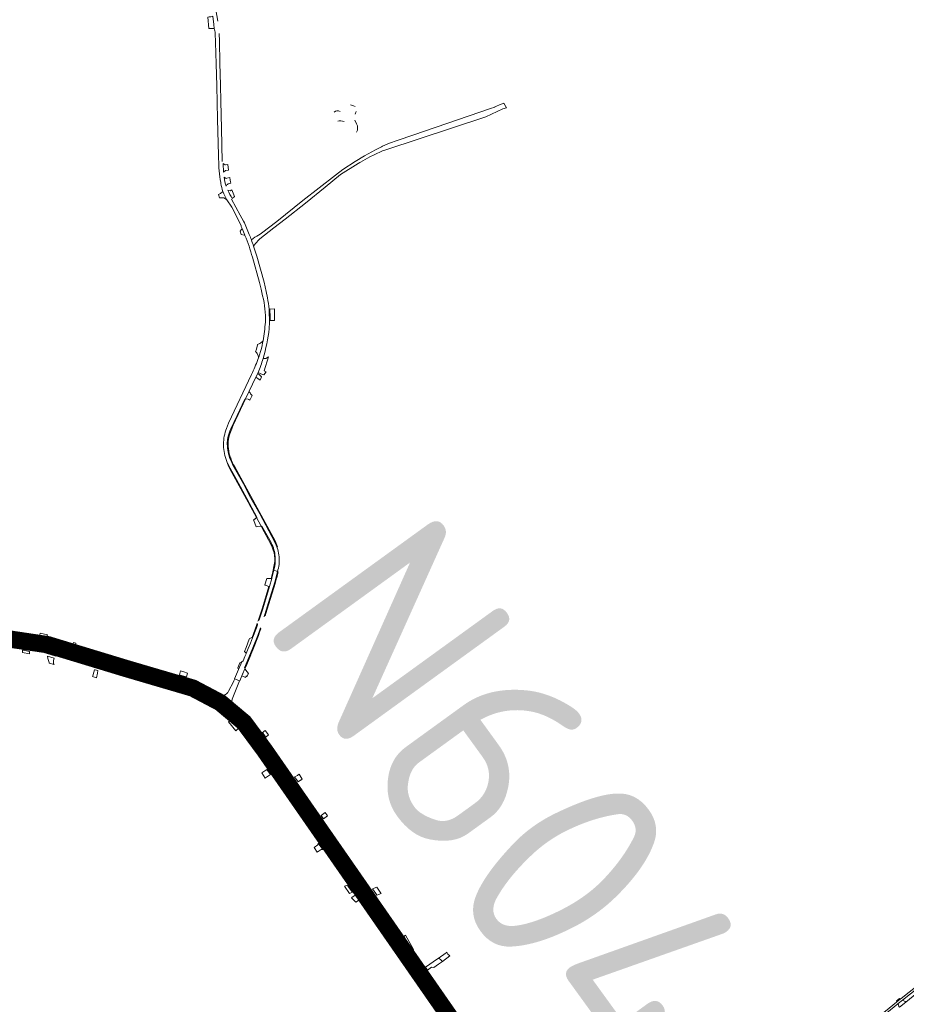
# Model space of a CAD drawing. Header units: metres. Extents: x 166325 to 190320, y 381923 to 404576.
# Tile 747 of 1056: x 176828 to 177597, y 394860 to 395714. Entities that reach past the tile are written whole.
import ezdxf

# ---------------------------------------------------------------- set-up
doc = ezdxf.new("R2010")
doc.units = ezdxf.units.M
for name, color, linetype, lineweight in [('B-WE-OG-WATER_MEER-GV', 8, 'Continuous', 18), ('B-WE-VH-VERHARDING_ASFALT-GV', 8, 'Continuous', 18), ('B-WE-VH-VERHARDING_BETON-GV', 8, 'Continuous', 18), ('B-WE-VH-VERHARDING_BETONSTRAATSTEEN-GV', 8, 'Continuous', 18), ('B-WE-VH-VERHARDING_FUNDERING_ZAND-GV', 8, 'Continuous', 18), ('B-WE-VH-VERHARDING_GESLOTEN-GV', 8, 'Continuous', 18), ('B-WE-VH-VERHARDING_HALFVERHARDING-GV', 8, 'Continuous', 18), ('B-WE-VH-VERHARDING_N-WEG', 8, 'Continuous', 18), ('B-WE-VH-VERHARDING_STRAATBAKSTEEN-GV', 8, 'Continuous', 18), ('X-XX-AL-TEKENBLAD-T50', 4, 'Continuous', 50)]:
    doc.layers.add(name, color=color, linetype=linetype, lineweight=lineweight)
doc.styles.add('NLCS-ISO-M500-T50', font='NLCS-ISO.ttf', dxfattribs={"height": 2.5})

msp = doc.modelspace()

# ---------------------------------------------------------------- linework, layer by layer
at = {"layer": 'B-WE-OG-WATER_MEER-GV', "flags": 128}
for points in [[(177119.165, 395638.645), (177117.745, 395639.369), (177115.356, 395640.163)], [(177119.25, 395632.115), (177120.285, 395634.261)], [(177120.435, 395623.75), (177118.962, 395626.778)]]:
    msp.add_lwpolyline(points, dxfattribs=at)
at = {"layer": 'B-WE-OG-WATER_MEER-GV'}
for points in [[(177106.154, 395634.371, 0.3657303), (177101.134, 395633.725)], [(177104.146, 395625.959, -0.1399891), (177109.632, 395625.713)], [(177120.483, 395616.373, 0.2754505), (177120.435, 395623.75)]]:
    msp.add_lwpolyline(points, format="xyb", dxfattribs=at)
at = {"layer": 'B-WE-VH-VERHARDING_ASFALT-GV', "flags": 128}
for points in [[(177000.115, 395712.67), (176997.562, 395727.42), (176997.416, 395728.266)], [(176995.746, 395716.97), (176996.62, 395709.88), (176997.014, 395706.241), (176997.338, 395705.251), (176997.586, 395704.239), (176997.755, 395703.211), (176997.844, 395702.173), (176998.246, 395694.22), (176998.724, 395675.79), (176999.236, 395656.478), (176999.943, 395627.706), (177000.68, 395596.281), (177001.043, 395587.649), (177001.112, 395585.458), (177001.267, 395582.896), (177001.502, 395580.339), (177001.816, 395577.791), (177002.21, 395575.254), (177002.682, 395572.73), (177002.787, 395571.998), (177003.103, 395570.186), (177003.498, 395568.389), (177003.971, 395566.611), (177004.52, 395564.856)], [(177003.992, 395590.942), (177003.254, 395619.75), (177002.724, 395643.278), (177002.379, 395657.136), (177001.941, 395676.194), (177001.499, 395695.404), (177001.258, 395701.954)], [(177008.092, 395557.755), (177012.245, 395551.335), (177016.72, 395543.018), (177020.333, 395535.055), (177020.48, 395534.731), (177021.251, 395532.859), (177023.611, 395527.125), (177023.72, 395526.86)], [(177022.466, 395539.115), (177019.617, 395544.437), (177012.131, 395558.419)], [(177043.167, 395472.789), (177042.001, 395478.316), (177040.255, 395486.168), (177033.863, 395508.835), (177031.205, 395517.412)], [(177030.169, 395507.926), (177036.35, 395485.91), (177037.759, 395480.151), (177039.03, 395474.361)], [(177039.374, 395435.403), (177039.042, 395433.751), (177038.502, 395431.292), (177037.911, 395428.844), (177037.182, 395426.081), (177036.352, 395423.347), (177035.627, 395421.213), (177035.401, 395420.606), (177034.841, 395419.101)], [(177007.647, 395359.415), (177007.138, 395357.978), (177006.614, 395356.274), (177006.166, 395354.548), (177005.796, 395352.804), (177005.505, 395351.044), (177005.293, 395349.274), (177005.161, 395347.496), (177005.108, 395345.714), (177005.118, 395344.787), (177005.198, 395342.986), (177005.357, 395341.189), (177005.596, 395339.402), (177005.914, 395337.626), (177006.31, 395335.867), (177006.784, 395334.127), (177007.335, 395332.41), (177007.961, 395330.719), (177008.661, 395329.057), (177009.435, 395327.428), (177016.307, 395315.053), (177025.22, 395298.738), (177034.108, 395282.453), (177033.695, 395282.085), (177037.768, 395274.628), (177038.323, 395274.731), (177046.319, 395260.412), (177046.384, 395260.288), (177047.117, 395258.794), (177047.777, 395257.266), (177048.364, 395255.709), (177048.874, 395254.125), (177049.309, 395252.518), (177049.5, 395251.54), (177049.746, 395249.948), (177049.913, 395248.346), (177050, 395246.737), (177050.007, 395245.127), (177049.934, 395243.518), (177049.782, 395241.914), (177049.55, 395240.32), (177049.239, 395238.74), (177048.671, 395236.362), (177051.868, 395235.242), (177052.326, 395236.741), (177052.706, 395238.261), (177053.008, 395239.799), (177053.232, 395241.35), (177053.376, 395242.911), (177053.44, 395244.477), (177053.424, 395246.044), (177053.329, 395247.608), (177053.282, 395248.102), (177053.128, 395249.679), (177052.895, 395251.246), (177052.584, 395252.8), (177052.194, 395254.335), (177051.727, 395255.849), (177051.404, 395256.764), (177049.962, 395260.188), (177044.345, 395270.715), (177036.567, 395285.249), (177028.928, 395298.882), (177022.295, 395311.286), (177014.467, 395325.407), (177013.302, 395327.622), (177012.209, 395329.873), (177011.188, 395332.158), (177010.402, 395334.065), (177009.891, 395335.688), (177009.456, 395337.333), (177009.1, 395338.997), (177008.821, 395340.676), (177008.622, 395342.366), (177008.575, 395342.911), (177008.424, 395344.308), (177008.353, 395345.712), (177008.361, 395347.117), (177008.45, 395348.52), (177008.618, 395349.915), (177008.865, 395351.299), (177009.191, 395352.666), (177009.214, 395352.75), (177009.697, 395354.496), (177010.256, 395356.22), (177010.891, 395357.917), (177011.169, 395358.595), (177016.826, 395370.674), (177023.572, 395384.735), (177024.274, 395384.953), (177027.14, 395391.049), (177027.438, 395391.683), (177033.151, 395403.838), (177034.75, 395407.129), (177035.125, 395407.921)], [(177029.412, 395406.312), (177009.51, 395364.11), (177007.647, 395359.415)], [(176970.011, 395139.499), (176968.853, 395139.847), (176963.573, 395141.431), (176853.362, 395172.974), (176853.168, 395173.026), (176847.226, 395174.617), (176842.35, 395175.801), (176840.983, 395176.133), (176834.706, 395177.502), (176822.551, 395179.783), (176821.921, 395179.879), (176814.786, 395180.963), (176813.8, 395175.02), (176814.892, 395174.883), (176820.385, 395174.083), (176826.599, 395173.034), (176829.909, 395172.412)], [(176829.909, 395172.412), (176833.986, 395171.586), (176838.049, 395170.694), (176840.313, 395170.16), (176841.801, 395169.809), (176845.882, 395168.783), (176856.312, 395165.871), (176863.033, 395163.943), (176892.866, 395155.387), (176899.151, 395153.584), (176907.583, 395151.166), (176914.957, 395149.051), (176968.193, 395133.782)], [(176996.876, 395120.766), (177000.086, 395125.947), (177000.003, 395126.005), (176998.067, 395127.215)], [(177023.926, 395106.621), (177020.636, 395109.739), (177019.763, 395110.567), (177019.365, 395110.944), (177014.705, 395115.16), (177013.221, 395116.373), (177000.086, 395125.947), (176996.876, 395120.766), (176997.722, 395120.224)], [(177061.272, 395055.972), (177040.575, 395085.792), (177035.998, 395092.369), (177034.38, 395094.568)], [(177033.91, 395084.888), (177045.792, 395067.824), (177050.405, 395061.198), (177090.815, 395003.161), (177095.71, 394996.132), (177107.806, 394978.759), (177110.04, 394975.55), (177115.388, 394967.87), (177115.814, 394967.258), (177118.445, 394963.48), (177123.254, 394966.67), (177109.725, 394986.162), (177105.315, 394992.516), (177088.51, 395016.728), (177086.359, 395019.827), (177084.904, 395021.923), (177067.023, 395047.686), (177061.272, 395055.972)], [(177606.956, 394875.925), (177593.067, 394865), (177592.083, 394864.203), (177589.534, 394862.137), (177589.016, 394861.717), (177571.645, 394847.634)], [(177572.664, 394846.096), (177590.167, 394860.206), (177590.522, 394860.495), (177594.118, 394863.421), (177594.269, 394863.544), (177608.087, 394874.477)], [(177611.635, 394873.568), (177596.975, 394861.801), (177591.432, 394857.352)]]:
    msp.add_lwpolyline(points, dxfattribs=at)
at = {"layer": 'B-WE-VH-VERHARDING_ASFALT-GV'}
for points in [[(177004.52, 395564.856, 0.0323504), (177008.092, 395557.755)], [(177027.452, 395527.763, 0.0275154), (177022.466, 395539.115)], [(177023.72, 395526.86, -0.0322682), (177030.169, 395507.926)], [(177029.253, 395523.113, 0.0088259), (177027.452, 395527.763)], [(177031.205, 395517.412, 0.010863), (177029.253, 395523.113)], [(177039.03, 395474.361, -0.0765315), (177041.371, 395451.534)], [(177044.58, 395462.884, 0.0366371), (177043.167, 395472.789)], [(177044.911, 395453.016, 0.0187468), (177044.58, 395462.884)], [(177041.371, 395451.534, -0.0340265), (177039.374, 395435.403)], [(177044.695, 395445.973, 0.0133471), (177044.911, 395453.016)], [(177039.418, 395420.022, 0.040494), (177044.695, 395445.973)], [(177034.841, 395419.101, -0.0175788), (177029.412, 395406.312)], [(177035.125, 395407.921, 0.0276877), (177039.418, 395420.022)], [(176968.193, 395133.782, -0.0283662), (176981.77, 395128.753)], [(176993.234, 395129.872, 0.0498117), (176970.011, 395139.499)], [(176981.77, 395128.753, -0.028954), (176992.965, 395123.133)], [(176998.067, 395127.215, 0.0195493), (176993.234, 395129.872)], [(176997.722, 395120.224, -0.0365177), (177012.39, 395109.312)], [(177012.39, 395109.312, -0.0228894), (177020.735, 395101.405)], [(177034.38, 395094.568, 0.0343451), (177023.926, 395106.621)], [(177020.735, 395101.405, -0.0410911), (177033.91, 395084.888)]]:
    msp.add_lwpolyline(points, format="xyb", dxfattribs=at)
at = {"layer": 'B-WE-VH-VERHARDING_ASFALT-GV', "flags": 128}
for points in [[(177048.671, 395236.362), (177047.042, 395229.53), (177046.978, 395229.302), (177044.996, 395222.195), (177039.095, 395202.936), (177033.568, 395186.544), (177030.47, 395178.292), (177030.286, 395177.801), (177028.49, 395173.131), (177026.62, 395168.489), (177024.829, 395164.243), (177024.676, 395163.879), (177023.678, 395161.588), (177022.029, 395157.927), (177021.017, 395156.865), (177018.089, 395150.178), (177014.63, 395142.28), (177015.01, 395142.09), (177018.84, 395140.5), (177019.2, 395140.32), (177021.008, 395144.642), (177021.669, 395146.222), (177021.736, 395146.382), (177021.862, 395146.683), (177023.427, 395150.423), (177023.639, 395150.931), (177023.853, 395151.443), (177023.186, 395151.813), (177030.62, 395169.153), (177034.774, 395179.89), (177038.806, 395191.415), (177044.219, 395208.393), (177049.487, 395226.162), (177051.868, 395235.242)], [(177118.445, 394963.48), (177121.506, 394959.078), (177122.905, 394957.065), (177125.83, 394952.856), (177133.816, 394941.364), (177138.568, 394944.735), (177133.353, 394952.178), (177132.857, 394952.886), (177128.887, 394958.554), (177127.605, 394960.401), (177123.254, 394966.67)]]:
    msp.add_lwpolyline(points, close=True, dxfattribs=at)
at = {"layer": 'B-WE-VH-VERHARDING_BETON-GV', "flags": 128}
msp.add_lwpolyline([(177046.978, 395229.302), (177046.414, 395229.286), (177043.565, 395229.282), (177042.533, 395229.281), (177041.032, 395223.667), (177041.329, 395223.521), (177042.073, 395223.254), (177044.425, 395222.412), (177044.996, 395222.195)], close=True, dxfattribs=at)
for points in [[(177201.315, 394901.762), (177199.64, 394903.467), (177198.778, 394904.967), (177198.313, 394904.593), (177191.275, 394899.514)], [(177195.047, 394897.031), (177201.315, 394901.762)]]:
    msp.add_lwpolyline(points, dxfattribs=at)
at = {"layer": 'B-WE-VH-VERHARDING_BETONSTRAATSTEEN-GV', "flags": 128}
for points in [[(176996.62, 395709.88), (176995.746, 395716.97), (176995.404, 395716.881), (176993.956, 395716.619), (176992.653, 395716.382), (176991.57, 395716.186), (176992.449, 395706.311), (176993.257, 395706.374), (176993.814, 395706.417), (176997.014, 395706.241)], [(177009.451, 395583.444), (177008.889, 395588.31), (177006.827, 395588.177), (177006.384, 395588.149), (177004.723, 395589.378), (177005.186, 395581.772), (177006.843, 395583.276), (177007.167, 395583.297)], [(177021.251, 395532.859), (177019.436, 395530.675), (177020.284, 395527.566), (177022.986, 395527.208), (177023.611, 395527.125)], [(177037.911, 395428.844), (177038.502, 395431.292), (177039.042, 395433.751), (177039.374, 395435.403), (177038.789, 395434.761), (177038.147, 395434.177), (177037.454, 395433.653), (177036.717, 395433.196), (177035.901, 395432.791), (177035.09, 395432.481), (177034.632, 395432.342), (177034.497, 395431.779), (177033.346, 395427.228), (177032.923, 395426.136), (177033.113, 395425.936), (177033.649, 395425.296), (177034.156, 395424.549), (177034.555, 395423.815), (177034.881, 395423.047), (177035.132, 395422.251), (177035.306, 395421.434), (177035.401, 395420.606), (177035.627, 395421.213), (177036.352, 395423.347), (177037.182, 395426.081)], [(177038.125, 395404.245), (177036.295, 395405.809), (177034.75, 395407.129), (177033.151, 395403.838), (177034.934, 395402.628), (177036.764, 395401.386)], [(177029.65, 395387.262), (177029.997, 395387.964), (177029.613, 395388.301), (177029.045, 395388.888), (177028.542, 395389.524), (177028.103, 395390.206), (177027.734, 395390.928), (177027.438, 395391.683), (177027.14, 395391.049), (177024.274, 395384.953), (177026.378, 395384.846), (177027.117, 395384.371), (177027.944, 395383.838), (177028.011, 395383.809)], [(177033.695, 395282.085), (177032.231, 395280.828), (177031.938, 395280.577), (177031.609, 395280.294), (177031.139, 395279.891), (177031.287, 395279.445), (177033.447, 395274.052), (177034.82, 395274.235), (177037.768, 395274.628)], [(177028.49, 395173.131), (177030.286, 395177.801), (177030.47, 395178.292), (177029.873, 395178.105), (177027.727, 395177.315), (177027.459, 395176.587), (177024.834, 395169.467), (177023.377, 395165.916), (177024.415, 395164.624), (177024.829, 395164.243), (177026.62, 395168.489)], [(177021.017, 395156.865), (177019.333, 395156.135), (177017.449, 395151.822), (177018.089, 395150.178)], [(177024.692, 395144.652), (177025.305, 395144.038), (177025.441, 395144.263), (177026.705, 395146.803), (177025.529, 395148.387), (177023.639, 395150.931), (177023.427, 395150.423), (177021.862, 395146.683), (177021.736, 395146.382), (177021.669, 395146.222), (177021.008, 395144.642), (177024.028, 395143.347)], [(177090.153, 395019.74), (177089.351, 395020.891), (177088.325, 395022.366), (177084.904, 395021.923), (177086.359, 395019.827), (177088.51, 395016.728)], [(177095.344, 395023.39), (177093.26, 395026.23), (177089.932, 395023.702), (177091.921, 395020.839)], [(177152.556, 394925.422), (177148.045, 394922.167), (177148.424, 394921.911), (177151.174, 394918.006), (177153.829, 394914.235), (177158.166, 394917.475)], [(177592.083, 394864.203), (177591.449, 394864.993), (177588.864, 394862.973), (177589, 394862.803), (177589.534, 394862.137)], [(177596.975, 394861.801), (177596.588, 394862.284), (177594.118, 394863.421), (177590.522, 394860.495), (177591.047, 394857.83), (177591.432, 394857.352)]]:
    msp.add_lwpolyline(points, close=True, dxfattribs=at)
at = {"layer": 'B-WE-VH-VERHARDING_BETONSTRAATSTEEN-GV'}
for points in [[(177005.659, 395577.396, 0.0723874), (177007.534, 395569.455)], [(177007.534, 395569.455, -0.2217995), (177009.08, 395571.553)], [(177008.836, 395566.137, 0.0406702), (177012.698, 395558.945)], [(177045.253, 395462.932, -0.0226825), (177045.578, 395453.013)], [(176907.583, 395151.166, -0.1332978), (176908.17, 395148.008)], [(176911.906, 395146.937, -0.2247951), (176914.957, 395149.051)], [(177147.212, 394922.362, -0.1188008), (177148.045, 394922.167)], [(177160.497, 394914.173, 0.3423572), (177161.35, 394914.215)], [(177161.35, 394914.215, 0.2638256), (177161.586, 394914.859)], [(177159.417, 394904.757, 0.8803423), (177160.097, 394905.33)]]:
    msp.add_lwpolyline(points, format="xyb", dxfattribs=at)
at = {"layer": 'B-WE-VH-VERHARDING_BETONSTRAATSTEEN-GV', "flags": 128}
for points in [[(177007.346, 395576.288), (177005.659, 395577.396)], [(177009.08, 395571.553), (177011.361, 395572.062), (177011.148, 395573.29), (177010.889, 395574.785), (177010.522, 395576.998), (177007.883, 395576.408), (177007.346, 395576.288)], [(177004.52, 395564.856), (177002.349, 395563.173), (177001.826, 395562.923), (177000.854, 395562.458), (177001.601, 395559.427), (177003.511, 395559.518), (177003.891, 395559.536), (177004.901, 395559.409), (177005.49, 395559.335), (177006.859, 395558.639), (177008.092, 395557.755)], [(177012.87, 395564.911), (177012.285, 395566.438), (177010.95, 395565.637), (177008.836, 395566.137)], [(177012.698, 395558.945), (177014.511, 395560.626), (177012.87, 395564.911)], [(177045.578, 395453.013), (177049.36, 395452.999), (177049.221, 395463.214), (177045.253, 395462.932)], [(177039.054, 395406.168), (177039.953, 395405.767), (177042.051, 395408.373), (177040.373, 395409.27), (177044.142, 395421.497), (177041.826, 395420.031), (177039.418, 395420.022)], [(177035.125, 395407.921), (177036.867, 395407.144), (177039.054, 395406.168)], [(176914.957, 395149.051), (176907.583, 395151.166)], [(176908.17, 395148.008), (176911.906, 395146.937)], [(177010.513, 395106.279), (177009.381, 395104.892), (177015.775, 395097.215), (177016.575, 395097.955), (177017.79, 395099.079)], [(177146.562, 394933.914), (177139.539, 394943.864), (177139.381, 394945.235), (177138.568, 394944.735), (177133.816, 394941.364), (177133.252, 394940.916), (177134.503, 394940.321), (177147.212, 394922.362)], [(177148.045, 394922.167), (177152.556, 394925.422), (177149.17, 394930.219), (177146.562, 394933.914)], [(177153.829, 394914.235), (177151.174, 394918.006), (177150.592, 394917.586), (177149.228, 394916.603), (177149.573, 394916.111), (177153.578, 394910.403), (177155.496, 394908.074), (177158.027, 394905.933), (177159.417, 394904.757)], [(177160.497, 394914.173), (177160.028, 394914.837), (177158.166, 394917.475), (177153.829, 394914.235), (177160.097, 394905.33)], [(177160.097, 394905.33), (177153.829, 394914.235)], [(177161.586, 394914.859), (177161.203, 394915.585), (177160.028, 394914.837), (177160.497, 394914.173)], [(177184.549, 394868.913), (177186.26, 394866.43), (177193.862, 394855.4), (177194.168, 394854.956), (177197.618, 394849.951), (177200.199, 394846.207), (177204.9, 394839.388), (177217.582, 394820.99), (177218.28, 394819.972), (177223.336, 394823.438), (177214.913, 394835.63), (177214.698, 394835.94), (177211.834, 394840.082), (177209.269, 394843.791), (177198.926, 394858.747), (177196.404, 394862.392), (177194.848, 394864.643), (177184.915, 394879.006), (177179.158, 394887.33), (177174.975, 394893.379), (177170.876, 394899.306), (177161.35, 394914.215)], [(177159.417, 394904.757), (177158.027, 394905.933), (177164.717, 394896.959), (177173.649, 394884.173), (177174.204, 394883.923), (177184.549, 394868.913)]]:
    msp.add_lwpolyline(points, dxfattribs=at)
at = {"layer": 'B-WE-VH-VERHARDING_FUNDERING_ZAND-GV', "flags": 128}
msp.add_lwpolyline([(177044.498, 395189.192), (177077.013, 395163.972), (177079.283, 395166.131), (177058.826, 395182.274), (177045.856, 395192.509), (177044.485, 395193.776), (177042.031, 395194.577), (177040.846, 395190.95), (177043.24, 395190.167)], close=True, dxfattribs=at)
at = {"layer": 'B-WE-VH-VERHARDING_GESLOTEN-GV', "flags": 128}
msp.add_lwpolyline([(177191.275, 394899.514), (177190.817, 394899.184), (177180.243, 394892.178), (177182.042, 394889.585), (177185.447, 394892.007), (177187.506, 394891.858), (177191.622, 394894.677), (177195.047, 394897.031)], dxfattribs=at)
at = {"layer": 'B-WE-VH-VERHARDING_GESLOTEN-GV'}
msp.add_lwpolyline([(177195.047, 394897.031, 0.2096187), (177191.275, 394899.514)], format="xyb", dxfattribs=at)
at = {"layer": 'B-WE-VH-VERHARDING_HALFVERHARDING-GV', "flags": 128}
for points in [[(177033.57, 395520.736), (177034.141, 395521.394), (177034.518, 395521.803), (177036.577, 395523.854), (177048.671, 395533.34), (177058.507, 395541.055), (177076.228, 395554.955), (177093.149, 395568.713), (177106.655, 395579.694), (177122.001, 395589.351), (177123.239, 395590.077), (177123.967, 395590.504), (177131.923, 395595.172), (177135.917, 395596.697), (177143.003, 395600.239), (177145.902, 395601.245), (177232.626, 395629.717), (177247.467, 395636.534), (177250.61, 395637.635), (177248.224, 395641.673), (177247.684, 395641.392), (177246.094, 395640.745), (177240.419, 395638.434), (177240.54, 395638.24), (177236.748, 395636.94), (177170.139, 395614.102), (177155.686, 395609.147), (177149.091, 395606.89), (177142.954, 395604.19), (177142.145, 395603.752), (177137.037, 395600.989), (177127.383, 395595.814), (177119.35, 395591.088), (177108.71, 395584.109), (177102.11, 395579.144), (177074.005, 395557.235), (177051.204, 395538.917), (177038.113, 395528.915), (177036.855, 395527.986), (177035.517, 395527.176)], [(177031.205, 395517.412), (177032.892, 395519.956), (177033.57, 395520.736)], [(177013.539, 395362.116), (177024.274, 395384.953), (177023.572, 395384.735), (177016.826, 395370.674), (177011.169, 395358.595), (177010.891, 395357.917), (177010.256, 395356.22), (177009.697, 395354.496), (177009.214, 395352.75), (177009.191, 395352.666), (177008.865, 395351.299), (177008.618, 395349.915), (177008.45, 395348.52), (177008.361, 395347.117), (177008.353, 395345.712), (177008.424, 395344.308), (177008.575, 395342.911), (177008.622, 395342.366), (177008.821, 395340.676), (177009.1, 395338.997), (177009.456, 395337.333), (177009.891, 395335.688), (177010.402, 395334.065), (177011.188, 395332.158), (177012.209, 395329.873), (177013.302, 395327.622), (177014.467, 395325.407), (177022.295, 395311.286), (177028.928, 395298.882), (177036.567, 395285.249), (177044.345, 395270.715), (177049.962, 395260.188), (177051.404, 395256.764), (177051.885, 395256.819), (177049.891, 395261.807), (177014.87, 395326)], [(177047.777, 395257.266), (177047.117, 395258.794), (177046.384, 395260.288), (177046.319, 395260.412), (177038.323, 395274.731), (177037.768, 395274.628), (177038.76, 395272.812), (177045.96, 395259.63), (177047.302, 395256.346), (177048.54, 395253.021)], [(177048.52, 395238.048), (177048.176, 395236.535), (177047.522, 395233.654), (177046.414, 395229.286), (177046.978, 395229.302), (177047.042, 395229.53), (177048.671, 395236.362), (177049.239, 395238.74), (177049.55, 395240.32), (177049.782, 395241.914), (177049.934, 395243.518), (177050.007, 395245.127), (177050, 395246.737), (177049.913, 395248.346), (177049.746, 395249.948), (177049.5, 395251.54), (177049.309, 395252.518), (177048.874, 395254.125), (177048.364, 395255.709), (177047.777, 395257.266)], [(177052.465, 395235.033), (177051.868, 395235.242), (177049.487, 395226.162), (177044.219, 395208.393), (177038.806, 395191.415), (177034.774, 395179.89), (177030.62, 395169.153), (177023.186, 395151.813), (177023.853, 395151.443), (177025.231, 395154.736), (177028.697, 395163.019), (177028.836, 395163.352)], [(177043.058, 395202.552), (177049.8, 395224.75)], [(177028.836, 395163.352), (177030.48, 395167.28), (177035.3, 395179.79)]]:
    msp.add_lwpolyline(points, dxfattribs=at)
at = {"layer": 'B-WE-VH-VERHARDING_HALFVERHARDING-GV'}
for points in [[(177035.517, 395527.176, 0.0227739), (177029.253, 395523.113)], [(177009.41, 395349.999, -0.0713934), (177013.539, 395362.116)], [(177009.381, 395341.617, -0.0480795), (177009.41, 395349.999)], [(177014.87, 395326, -0.1043183), (177009.381, 395341.617)], [(177048.54, 395253.021, -0.1022901), (177049.187, 395250.157)], [(177049.187, 395250.157, -0.1062851), (177048.52, 395238.048)], [(177049.8, 395224.75, 0.016416), (177052.465, 395235.033)], [(177035.3, 395179.79, 0.0170427), (177043.058, 395202.552)]]:
    msp.add_lwpolyline(points, format="xyb", dxfattribs=at)
at = {"layer": 'B-WE-VH-VERHARDING_HALFVERHARDING-GV', "flags": 128}
for points in [[(177025.22, 395298.738), (177016.307, 395315.053), (177009.435, 395327.428), (177009.037, 395327.229), (177010.929, 395323.762), (177026.384, 395295.469), (177026.764, 395294.773), (177028.776, 395291.089), (177033.425, 395282.579), (177033.695, 395282.085), (177034.108, 395282.453)], [(177039.095, 395202.936), (177044.996, 395222.195), (177044.425, 395222.412), (177038.86, 395203.91), (177035.13, 395192.57), (177031.1, 395181.26), (177029.873, 395178.105), (177030.47, 395178.292), (177033.568, 395186.544)]]:
    msp.add_lwpolyline(points, close=True, dxfattribs=at)
at = {"layer": 'B-WE-VH-VERHARDING_N-WEG', "const_width": 15, "flags": 128}
msp.add_lwpolyline([(176804.663, 395178.926), (176852.719, 395171.76), (176920.927, 395151.038), (176978.491, 395134.133), (177002.325, 395121.545), (177022.865, 395104.309), (177040.498, 395080.488), (177223.541, 394816.895)], dxfattribs=at)
at = {"layer": 'B-WE-VH-VERHARDING_STRAATBAKSTEEN-GV', "flags": 128}
for points in [[(176851.329, 395175.39), (176851.326, 395175.508), (176851.589, 395176.487), (176848.58, 395177.29), (176845.513, 395178.072), (176845.399, 395177.684), (176845.195, 395177.247), (176844.922, 395176.85), (176844.587, 395176.504), (176844.199, 395176.217), (176843.769, 395175.999), (176843.31, 395175.854), (176842.832, 395175.788), (176842.35, 395175.801), (176847.226, 395174.617), (176853.168, 395173.026), (176852.746, 395173.196), (176852.359, 395173.437), (176852.021, 395173.743), (176851.742, 395174.102), (176851.529, 395174.505), (176851.39, 395174.938)], [(176852.292, 395180.35), (176846.154, 395181.866), (176845.844, 395180.206), (176847.221, 395179.87), (176851.729, 395178.657)], [(176840.313, 395170.16), (176838.049, 395170.694), (176833.986, 395171.586), (176829.909, 395172.412), (176831.296, 395169.207), (176834.892, 395168.439), (176837.115, 395167.934)], [(176836.645, 395165.893), (176831.283, 395167.048), (176830.571, 395167.189), (176830.733, 395165.049), (176836.878, 395163.733)], [(176845.882, 395168.783), (176847.995, 395165.224), (176852.208, 395164.049), (176859.659, 395161.913), (176863.033, 395163.943), (176856.312, 395165.871)], [(176877.048, 395173.238), (176874.952, 395173.831), (176874.413, 395172.168), (176876.568, 395171.551)], [(176896.052, 395149.314), (176893.755, 395149.971), (176893.213, 395150.126), (176892.62, 395148.069), (176891.655, 395144.723), (176891.524, 395144.268), (176894.958, 395143.101), (176895.678, 395147.188)], [(176899.151, 395153.584), (176892.866, 395155.387), (176893.949, 395152.082), (176896.371, 395151.389)], [(176968.745, 395142.996), (176966.283, 395143.7), (176963.573, 395141.431), (176968.853, 395139.847), (176970.011, 395139.499)], [(176969.621, 395144.907), (176972.907, 395143.871), (176973.894, 395147.238), (176970.757, 395148.157), (176967.833, 395149.055), (176966.823, 395145.708)], [(177036.704, 395094.236), (177034.38, 395094.568), (177035.998, 395092.369), (177040.575, 395085.792), (177041.39, 395088.667)], [(177044.254, 395093.562), (177041.253, 395097.434), (177038.672, 395095.434), (177039.078, 395094.985), (177040.344, 395093.508), (177041.569, 395091.998), (177041.828, 395091.667)], [(177045.792, 395067.824), (177044.383, 395064.829), (177047.439, 395060.444), (177050.405, 395061.198)], [(177042.755, 395063.478), (177040.878, 395062.245), (177038.359, 395060.589), (177041.352, 395056.104), (177041.587, 395056.27), (177045.741, 395059.194)], [(177065.295, 395055.459), (177061.272, 395055.972), (177067.023, 395047.686), (177068.445, 395050.933)], [(177070.589, 395059.594), (177069.549, 395058.511), (177069.168, 395058.308), (177066.773, 395057.035), (177069.779, 395052.707), (177071.932, 395054.305), (177072.069, 395054.407), (177073.453, 395055.236)], [(177087.229, 394999.658), (177086.99, 394998.175), (177083.629, 394995.736), (177086.309, 394991.883), (177089.728, 394994.243), (177091.182, 394993.986)], [(177090.815, 395003.161), (177089.158, 395000.591), (177092.792, 394995.378), (177095.71, 394996.132)], [(177109.512, 394991.921), (177105.315, 394992.516), (177109.725, 394986.162), (177111.205, 394989.488)], [(177116.988, 394957.094), (177115.004, 394959.663), (177114.232, 394960.824), (177112.997, 394962.681), (177112.575, 394963.286), (177110.134, 394962.298), (177114.339, 394956.009)], [(177118.445, 394963.48), (177115.814, 394967.258), (177115.388, 394967.87), (177114.309, 394964.515), (177115.839, 394962.381), (177116.682, 394961.205), (177119.059, 394958.189), (177121.506, 394959.078)], [(177138.167, 394961.503), (177134.242, 394959.944), (177137.124, 394955.823), (177138.064, 394954.479), (177141.941, 394956.039), (177140.989, 394957.126)], [(177119.371, 394954.545), (177116.507, 394952.477), (177116.07, 394952.162), (177117.61, 394950.658), (177119.804, 394948.516), (177119.925, 394948.397), (177121.197, 394949.341), (177121.904, 394949.866), (177122.832, 394950.555), (177121.181, 394952.715)], [(177122.905, 394957.065), (177121.036, 394955.723), (177124.425, 394951.77), (177125.83, 394952.856)], [(177132.224, 394959.285), (177131.896, 394959.756), (177127.605, 394960.401), (177128.887, 394958.554), (177132.857, 394952.886), (177133.353, 394952.178), (177134.779, 394955.608), (177134.097, 394956.589)], [(177163.052, 394919.718), (177161.827, 394918.958), (177163.352, 394916.069), (177165.911, 394910.652), (177167.992, 394905.895), (177169.785, 394907.253)], [(177187.887, 394878.233), (177184.915, 394879.006), (177194.848, 394864.643), (177195.281, 394867.696)]]:
    msp.add_lwpolyline(points, close=True, dxfattribs=at)
for points in [[(176852.479, 395161.808), (176852.746, 395159.904), (176852.791, 395159.749), (176853.734, 395156.476), (176853.97, 395155.659), (176858.033, 395154.623), (176857.728, 395155.224), (176857.631, 395155.416)], [(176857.607, 395157.936), (176857.636, 395158.059), (176857.654, 395158.133), (176858.14, 395160.184), (176852.479, 395161.808)], [(177012.218, 395122.401), (177012.68, 395124.59), (177018.84, 395140.5), (177015.01, 395142.09), (177014.131, 395140.389), (177013.672, 395139.501), (177009.49, 395131.408)], [(177005.489, 395127.833), (177003.032, 395127.063), (177002.24, 395126.881), (177001.434, 395126.778), (177000.621, 395126.755), (176999.81, 395126.811), (176999.009, 395126.947), (176998.225, 395127.161), (176998.067, 395127.215), (177000.003, 395126.005), (177000.086, 395125.947), (177013.221, 395116.373), (177012.615, 395119.254), (177012.218, 395122.401)], [(176992.965, 395123.133), (176992.274, 395121.934)], [(176994.892, 395120.41), (176996.885, 395119.161), (176997.078, 395119.039)], [(176997.722, 395120.224), (176996.876, 395120.766)], [(177018.385, 395101.673), (177019.557, 395100.381), (177020.735, 395101.405)]]:
    msp.add_lwpolyline(points, dxfattribs=at)
at = {"layer": 'B-WE-VH-VERHARDING_STRAATBAKSTEEN-GV'}
for points in [[(176857.631, 395155.416, -0.1150765), (176857.607, 395157.936)], [(177009.49, 395131.408, -0.1700222), (177005.489, 395127.833)], [(176996.876, 395120.766, 0.0105043), (176992.965, 395123.133)], [(176997.078, 395119.039, -0.0392603), (177011.582, 395108.169)], [(177011.582, 395108.169, -0.0203753), (177018.385, 395101.673)]]:
    msp.add_lwpolyline(points, format="xyb", dxfattribs=at)

# ---------------------------------------------------------------- next in the draw order: texts
at = {"layer": 'X-XX-AL-TEKENBLAD-T50', "insert": (177033.881, 395191.249), "char_height": 180, "attachment_point": 7, "rotation": 305.927288, "style": 'NLCS-ISO-M500-T50', "bg_fill": 3, "box_fill_scale": 1, "bg_fill_color": 256, "bg_fill_transparency": 0}
msp.add_mtext('N604', dxfattribs=at)

doc.saveas('drawing.dxf')
